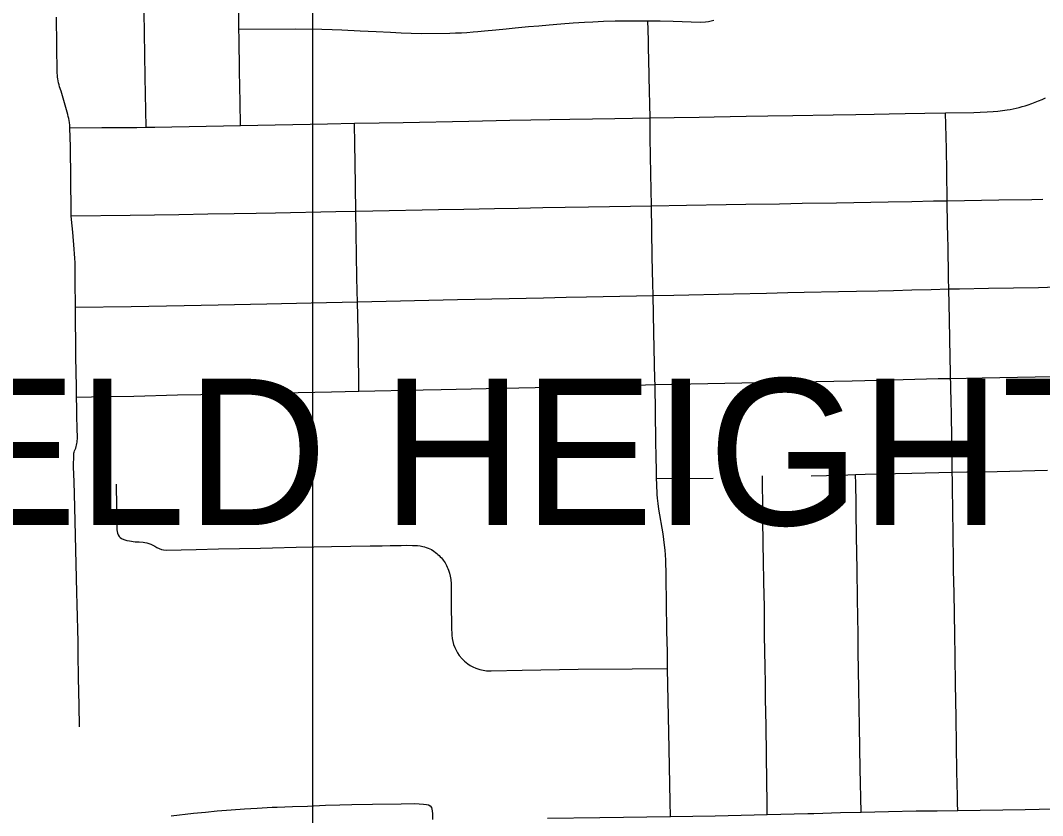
# Model space of a CAD drawing. Extents: x -59 to 82, y -3 to 49.
# Drawn here: x -10.404 to -9.742, y 31.919 to 32.433 of the extents above; entities that cross this region are included whole.
import ezdxf

# ---------------------------------------------------------------- set-up
doc = ezdxf.new("R2010")
doc.units = 0
for name, color, linetype in [('GM_X_City_Street', 7, 'Continuous'), ('GM_X_Corporation_Text', 7, 'Continuous'), ('GM_X_State_Route', 7, 'Continuous'), ('SH_Data', 7, 'Continuous')]:
    doc.layers.add(name, color=color, linetype=linetype)

msp = doc.modelspace()

# ---------------------------------------------------------------- linework, layer by layer
at = {"layer": 'GM_X_City_Street'}
msp.add_line((-9.99215, 32.1371), (-9.95552, 32.13737), dxfattribs=at)
for points in [[(-10.26142, 32.36537), (-10.26163, 32.38046), (-10.26184, 32.39034), (-10.262, 32.40071), (-10.26232, 32.42159), (-10.26245, 32.42768), (-10.26271, 32.45067)], [(-10.36565, 31.97636), (-10.36583, 31.99039), (-10.36595, 31.99893), (-10.3662, 32.00856), (-10.36636, 32.02326), (-10.36655, 32.0314), (-10.36705, 32.05564), (-10.36724, 32.06321), (-10.36752, 32.07266), (-10.36853, 32.11843), (-10.36895, 32.1352), (-10.36939, 32.14442), (-10.36931, 32.15264), (-10.36917, 32.1534), (-10.36899, 32.15414), (-10.36878, 32.15489), (-10.3684, 32.1558), (-10.36806, 32.15674), (-10.36777, 32.15769), (-10.36752, 32.15865), (-10.36732, 32.15962), (-10.36716, 32.16061), (-10.36704, 32.16159), (-10.36698, 32.16258), (-10.36714, 32.17053), (-10.36725, 32.1765), (-10.36734, 32.18246), (-10.36742, 32.18961), (-10.36755, 32.19643), (-10.36792, 32.21579), (-10.36821, 32.24783), (-10.36835, 32.26466), (-10.36845, 32.27651), (-10.36857, 32.27947), (-10.36874, 32.28242), (-10.36894, 32.28538), (-10.36999, 32.29639), (-10.3708, 32.30461), (-10.37097, 32.30688), (-10.37106, 32.30993), (-10.37149, 32.35158), (-10.37181, 32.36384), (-10.37191, 32.3656), (-10.37207, 32.36732), (-10.37229, 32.36871), (-10.37256, 32.37), (-10.37287, 32.37128), (-10.37321, 32.37255), (-10.37399, 32.37556), (-10.3748, 32.37856), (-10.37566, 32.38155), (-10.37655, 32.38453), (-10.37748, 32.38749), (-10.37845, 32.39045), (-10.37879, 32.39169), (-10.37909, 32.39294), (-10.37936, 32.3942), (-10.37958, 32.39548), (-10.37977, 32.39675), (-10.37991, 32.39803), (-10.38001, 32.39932), (-10.38055, 32.43554)], [(-10.32252, 32.36426), (-10.32301, 32.39658), (-10.3233, 32.4113), (-10.32358, 32.42521), (-10.32377, 32.43882)], [(-10.26245, 32.42768), (-10.22591, 32.42784), (-10.20879, 32.42768), (-10.20199, 32.42748), (-10.19589, 32.42726), (-10.18394, 32.42668), (-10.17364, 32.42622), (-10.16438, 32.42576), (-10.15734, 32.4254), (-10.15092, 32.42515), (-10.14425, 32.425), (-10.12602, 32.42517), (-10.12219, 32.42528), (-10.11836, 32.42543), (-10.11489, 32.42563), (-10.11085, 32.42589), (-10.10788, 32.42612), (-10.10345, 32.42653), (-10.09611, 32.42721), (-10.08942, 32.42788), (-10.0837, 32.42847), (-10.07515, 32.42932), (-10.0683, 32.42996), (-10.06174, 32.43057), (-10.05422, 32.4312), (-10.04622, 32.43177), (-10.03882, 32.43224), (-10.0334, 32.4325), (-10.02661, 32.43277), (-10.01895, 32.433), (-10.00967, 32.43309), (-9.99778, 32.43313), (-9.98988, 32.43303), (-9.98141, 32.4328), (-9.96405, 32.43225), (-9.96049, 32.43234), (-9.95867, 32.4326), (-9.95777, 32.43279), (-9.956, 32.43328), (-9.95514, 32.43357)], [(-9.98506, 32.01422), (-9.98517, 32.02487), (-9.98543, 32.03838), (-9.98567, 32.05687), (-9.98588, 32.07238), (-9.98598, 32.07722), (-9.98609, 32.08148), (-9.98619, 32.08419), (-9.98641, 32.08771), (-9.98666, 32.09078), (-9.98695, 32.09383), (-9.98745, 32.0975), (-9.98801, 32.10116), (-9.99069, 32.11724), (-9.99116, 32.12082), (-9.99154, 32.12438), (-9.99172, 32.12677), (-9.99203, 32.1334), (-9.99215, 32.1371), (-9.99231, 32.14267), (-9.99243, 32.15067), (-9.99259, 32.16147), (-9.99312, 32.1978), (-9.9932, 32.20109), (-9.99394, 32.23142), (-9.99446, 32.25552), (-9.99456, 32.26317), (-9.99471, 32.27115), (-9.99493, 32.28092), (-9.99549, 32.3134), (-9.99591, 32.33422), (-9.99627, 32.35731), (-9.99638, 32.37029), (-9.99697, 32.39663), (-9.99724, 32.40899), (-9.99735, 32.41439), (-9.99748, 32.42009), (-9.99761, 32.42728), (-9.99778, 32.43313)], [(-10.37181, 32.36384), (-10.35106, 32.36399), (-10.34014, 32.36408), (-10.32847, 32.36416), (-10.32252, 32.36426), (-10.31677, 32.36435), (-10.26142, 32.36537), (-10.20506, 32.36651), (-10.18755, 32.36684), (-10.17177, 32.36706), (-10.15624, 32.3674), (-10.11372, 32.3682), (-10.08714, 32.36873), (-10.07355, 32.36899), (-10.06127, 32.3692), (-10.04819, 32.36942), (-10.03355, 32.36963), (-10.01928, 32.36993), (-9.99638, 32.37029), (-9.98086, 32.37052), (-9.96466, 32.3708), (-9.95482, 32.37098), (-9.93418, 32.37137), (-9.92017, 32.37165), (-9.90395, 32.37185), (-9.87792, 32.37223), (-9.86314, 32.37249), (-9.85146, 32.37275), (-9.84159, 32.37292), (-9.83129, 32.37312), (-9.81858, 32.37332), (-9.80516, 32.37354), (-9.78682, 32.37386), (-9.78278, 32.37398), (-9.77816, 32.37412), (-9.77443, 32.37439), (-9.7714, 32.37469), (-9.76838, 32.37503), (-9.76531, 32.37542), (-9.76331, 32.37577), (-9.76134, 32.37617), (-9.75938, 32.37661), (-9.75744, 32.3771), (-9.7555, 32.37762), (-9.75358, 32.3782), (-9.75166, 32.37882), (-9.74941, 32.37962), (-9.74718, 32.38046), (-9.74496, 32.38134), (-9.74276, 32.38227), (-9.74058, 32.38324)], [(-9.79732, 31.92227), (-9.79746, 31.92676), (-9.79755, 31.93177), (-9.79788, 31.94728), (-9.79801, 31.96461), (-9.79834, 31.98275), (-9.79876, 32.00396), (-9.79904, 32.02221), (-9.79915, 32.03593), (-9.79937, 32.0496), (-9.79962, 32.06314), (-9.79998, 32.07758), (-9.80006, 32.08413), (-9.80019, 32.10054), (-9.80037, 32.11697), (-9.80046, 32.12076), (-9.8006, 32.12661), (-9.80077, 32.13568), (-9.80088, 32.14114), (-9.801, 32.1512), (-9.80121, 32.16336), (-9.80134, 32.17825), (-9.80157, 32.1877), (-9.80175, 32.19492), (-9.80185, 32.19884), (-9.80189, 32.20181), (-9.80195, 32.20567), (-9.80209, 32.21522), (-9.80262, 32.23972), (-9.80301, 32.25965), (-9.80317, 32.26623), (-9.80331, 32.27446), (-9.80348, 32.28027), (-9.80358, 32.2856), (-9.80373, 32.29458), (-9.80382, 32.3005), (-9.80403, 32.31675), (-9.80443, 32.33561), (-9.80466, 32.35031), (-9.80516, 32.37354)], [(-10.18479, 32.19351), (-10.18511, 32.22347), (-10.18563, 32.25143), (-10.18586, 32.25812), (-10.18603, 32.26735), (-10.18677, 32.30995), (-10.18729, 32.34173), (-10.18741, 32.35319), (-10.18755, 32.36684)], [(-10.37097, 32.30688), (-10.33279, 32.30735), (-10.31709, 32.30766), (-10.30132, 32.30792), (-10.28257, 32.30826), (-10.2655, 32.30849), (-10.25125, 32.30872), (-10.23866, 32.30896), (-10.1998, 32.30976), (-10.18677, 32.30995), (-10.17587, 32.31019), (-10.13325, 32.31098), (-10.11691, 32.31122), (-10.09711, 32.3116), (-10.0818, 32.31194), (-10.0657, 32.31228), (-10.05129, 32.31247), (-10.03615, 32.31269), (-9.99549, 32.3134), (-9.97272, 32.31377), (-9.94705, 32.31421), (-9.93439, 32.31446), (-9.91272, 32.31482), (-9.89786, 32.31508), (-9.8757, 32.31543), (-9.84233, 32.31605), (-9.82696, 32.31631), (-9.81296, 32.31656), (-9.80403, 32.31675), (-9.77072, 32.31722), (-9.74936, 32.31756), (-9.74221, 32.31774)], [(-10.36821, 32.24783), (-10.33218, 32.24834), (-10.29794, 32.24898), (-10.2759, 32.24933), (-10.24447, 32.25008), (-10.21558, 32.25077), (-10.18563, 32.25143), (-10.121, 32.25286), (-10.06538, 32.25396), (-10.05063, 32.25426), (-10.03749, 32.25457), (-9.99446, 32.25552), (-9.98106, 32.2557), (-9.94237, 32.25654), (-9.92111, 32.2569), (-9.90717, 32.25726), (-9.8966, 32.25749), (-9.87435, 32.258), (-9.86283, 32.25825), (-9.84881, 32.2585), (-9.8388, 32.25874), (-9.82704, 32.25899), (-9.8145, 32.25933), (-9.80301, 32.25965), (-9.79609, 32.25972), (-9.77729, 32.26011), (-9.74498, 32.2606), (-9.72755, 32.26116)], [(-10.36742, 32.18961), (-10.3578, 32.18982), (-10.34505, 32.19015), (-10.33033, 32.19038), (-10.30218, 32.19108), (-10.2871, 32.19137), (-10.27144, 32.19182), (-10.24573, 32.19232), (-10.20257, 32.19313), (-10.18479, 32.19351), (-10.14314, 32.19441), (-10.13156, 32.19472), (-10.10238, 32.19531), (-10.06019, 32.19622), (-10.03206, 32.19685), (-10.00979, 32.19739), (-9.99924, 32.19766), (-9.99312, 32.1978), (-9.98256, 32.19802), (-9.96994, 32.19829), (-9.93693, 32.19888), (-9.91208, 32.19939), (-9.899, 32.19958), (-9.88897, 32.19983), (-9.87757, 32.20008), (-9.86557, 32.2003), (-9.83266, 32.20115), (-9.81002, 32.20166), (-9.80189, 32.20181), (-9.78141, 32.20212), (-9.74714, 32.20271), (-9.70354, 32.20371)], [(-9.9205, 31.91974), (-9.92063, 31.92752), (-9.92079, 31.9411), (-9.92112, 31.95804), (-9.92134, 31.97733), (-9.92168, 31.99433), (-9.92179, 32.00449), (-9.92194, 32.01529), (-9.92224, 32.03547), (-9.9224, 32.05395), (-9.92267, 32.07006), (-9.92293, 32.08417), (-9.92309, 32.09385), (-9.92335, 32.11174), (-9.92348, 32.1208), (-9.92368, 32.13287), (-9.9237, 32.13869)], [(-9.89211, 32.13881), (-9.88221, 32.13907), (-9.86848, 32.13943), (-9.8634, 32.13959), (-9.85712, 32.13978), (-9.84773, 32.14002), (-9.83754, 32.14026), (-9.82696, 32.14056), (-9.80088, 32.14114), (-9.79138, 32.14128), (-9.78222, 32.14143), (-9.7717, 32.14159), (-9.73912, 32.1424)], [(-9.85987, 31.92132), (-9.86033, 31.94917), (-9.86096, 31.97654), (-9.8612, 32.00068), (-9.8614, 32.01303), (-9.86163, 32.02492), (-9.86177, 32.03651), (-9.86197, 32.04731), (-9.86207, 32.05948), (-9.86239, 32.07796), (-9.86275, 32.09978), (-9.86293, 32.11511), (-9.86299, 32.12078), (-9.86322, 32.13353), (-9.8634, 32.13959)], [(-10.34183, 32.13343), (-10.34167, 32.11842), (-10.34152, 32.10536), (-10.34145, 32.10385), (-10.34129, 32.10285), (-10.34106, 32.10175), (-10.3406, 32.10057), (-10.33988, 32.09959), (-10.33918, 32.09885), (-10.33843, 32.09834), (-10.33699, 32.09755), (-10.33502, 32.09696), (-10.33325, 32.09664), (-10.32964, 32.09618), (-10.32688, 32.09604), (-10.32439, 32.09589), (-10.32334, 32.09572), (-10.32196, 32.09545), (-10.32066, 32.09505), (-10.31938, 32.09454), (-10.31694, 32.09323), (-10.31559, 32.0925), (-10.3141, 32.0917), (-10.31252, 32.09112), (-10.31114, 32.09086), (-10.30957, 32.09079), (-10.29012, 32.09107), (-10.27563, 32.09145), (-10.24856, 32.09194), (-10.24072, 32.09216), (-10.22545, 32.09258), (-10.2025, 32.09307), (-10.1774, 32.09348), (-10.16964, 32.09357), (-10.16464, 32.09365), (-10.15746, 32.0938), (-10.15413, 32.09388), (-10.15015, 32.09381), (-10.14681, 32.09368), (-10.14517, 32.09348), (-10.14346, 32.09316), (-10.14231, 32.09283), (-10.14118, 32.09245), (-10.14006, 32.09202), (-10.13896, 32.09156), (-10.13789, 32.09104), (-10.13628, 32.09001), (-10.13525, 32.08927), (-10.13442, 32.08862), (-10.13362, 32.08793), (-10.13284, 32.08721), (-10.1321, 32.08646), (-10.13138, 32.08567), (-10.1307, 32.08487), (-10.13021, 32.08424), (-10.12954, 32.0833), (-10.129, 32.08249), (-10.12849, 32.08165), (-10.12802, 32.08073), (-10.12758, 32.07979), (-10.12718, 32.07883), (-10.1268, 32.07786), (-10.12617, 32.07589), (-10.12568, 32.07387), (-10.1255, 32.07284), (-10.12535, 32.07182), (-10.12524, 32.07079), (-10.12516, 32.06975), (-10.12504, 32.05584), (-10.12483, 32.04089), (-10.12464, 32.03562), (-10.12442, 32.0336), (-10.12404, 32.03161), (-10.1235, 32.02966), (-10.1228, 32.02776), (-10.12195, 32.02594), (-10.12095, 32.02422), (-10.11981, 32.02259), (-10.11799, 32.02045), (-10.11643, 32.01896), (-10.11436, 32.01719), (-10.11275, 32.01615), (-10.11106, 32.01524), (-10.10913, 32.0144), (-10.10647, 32.01354), (-10.10439, 32.01305), (-10.10227, 32.01274), (-10.09919, 32.01263), (-10.07924, 32.01302), (-10.04291, 32.01364), (-10.00787, 32.01393), (-9.98506, 32.01422)], [(-9.98325, 31.91831), (-9.9834, 31.92786), (-9.98406, 31.96211), (-9.98506, 32.01422)], [(-10.30626, 31.91889), (-10.29181, 31.92052), (-10.28405, 31.9213), (-10.2766, 31.92199), (-10.26744, 31.9228), (-10.25887, 31.92337), (-10.25058, 31.92386), (-10.24736, 31.92409), (-10.24414, 31.92427), (-10.24092, 31.9244), (-10.23769, 31.92449), (-10.22774, 31.92478), (-10.21795, 31.92515), (-10.20647, 31.92565), (-10.19706, 31.92596), (-10.18933, 31.92613), (-10.17591, 31.9264), (-10.15752, 31.92663), (-10.14859, 31.92673), (-10.1429, 31.92649), (-10.14106, 31.92626), (-10.13982, 31.92588), (-10.13875, 31.92526), (-10.13784, 31.92426), (-10.13743, 31.92218), (-10.13723, 31.92019), (-10.13713, 31.9165)]]:
    msp.add_lwpolyline(points, dxfattribs=at)
at = {"layer": 'GM_X_State_Route'}
for points in [[(-10.0628, 31.91731), (-10.02891, 31.91774), (-9.98325, 31.91831), (-9.95421, 31.91895), (-9.9205, 31.91974), (-9.89438, 31.92036)], [(-9.89438, 31.92036), (-9.89037, 31.92045), (-9.87316, 31.92094), (-9.85987, 31.92132), (-9.84199, 31.92166), (-9.82425, 31.92199), (-9.81066, 31.92218), (-9.79732, 31.92227), (-9.75375, 31.92303), (-9.73545, 31.92341)]]:
    msp.add_lwpolyline(points, dxfattribs=at)
at = {"layer": 'SH_Data'}
msp.add_lwpolyline([(-13.61453, 29.9234), (-10.21453, 29.9234), (-10.21453, 33.3234), (-13.61453, 33.3234)], close=True, dxfattribs=at)

# ---------------------------------------------------------------- texts
at = {"layer": 'GM_X_Corporation_Text'}
msp.add_text('GARFIELD HEIGHTS', height=0.094697, rotation=0.00001, dxfattribs=at).set_placement((-10.83851, 32.10688))

doc.saveas('drawing.dxf')
